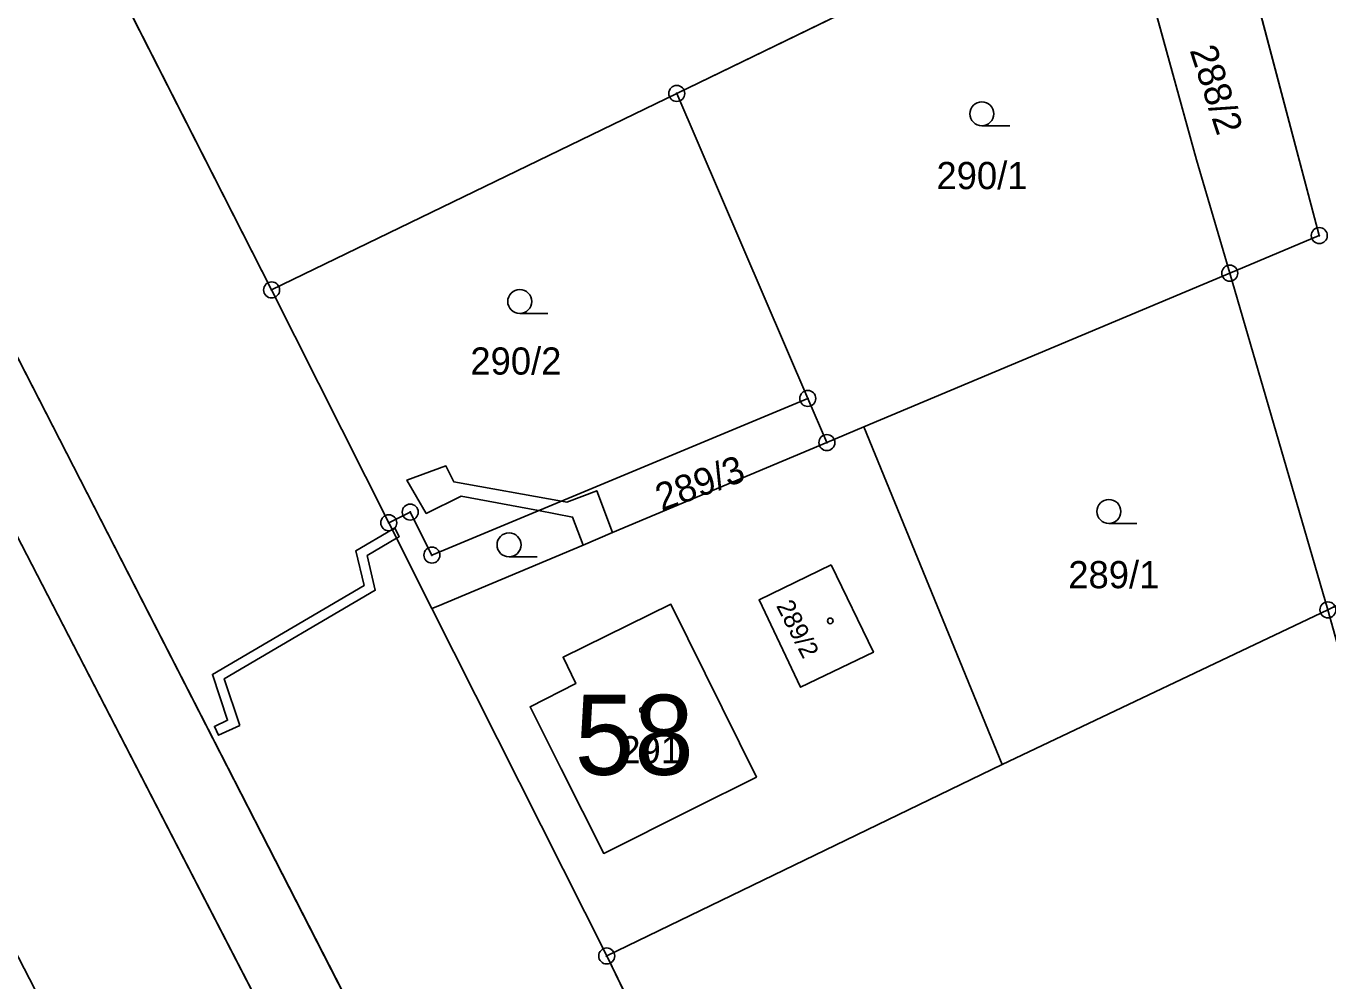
# Model space of a CAD drawing. Extents: x -689422 to -685210, y -987725 to -982160.
# Drawn here: x -686258.7 to -686177.3, y -986739.2 to -986679.5 of the extents above; entities that cross this region are included whole.
import ezdxf

# ---------------------------------------------------------------- set-up
doc = ezdxf.new("R2010")
doc.units = 0
for name, color, linetype in [('KN_Budovy', 7, 'Continuous'), ('KN_Budovy_cisla_domovni', 7, 'Continuous'), ('KN_Hranice_parcel', 7, 'Continuous'), ('KN_Hranice_parcel_vnitrni_kresba', 7, 'Continuous'), ('KN_Parcelni cisla', 7, 'Continuous'), ('KN_Polygon parcely', 7, 'Continuous'), ('KN_POZEMKY_OSTATNI PLOCHA', 7, 'Continuous'), ('KN_POZEMKY_TTP', 7, 'Continuous'), ('KN_POZEMKY_ZAHRADA', 7, 'Continuous'), ('KN_POZEMKY_ZASTAVENA PLOCHA', 7, 'Continuous'), ('KN_VYUZITI_16_ostatni plocha_silnice', 7, 'Continuous'), ('KN_Věcná břemena k části', 7, 'Continuous'), ('KN_Značky bodu BP', 7, 'Continuous'), ('KN_Značky budov', 7, 'Continuous'), ('KN_Značky kultur', 7, 'Continuous')]:
    doc.layers.add(name, color=color, linetype=linetype)

msp = doc.modelspace()

# ---------------------------------------------------------------- linework, layer by layer
at = {"layer": 'KN_Budovy'}
for points in [[(-686269.96, -986716.79), (-686257.1, -986741.65), (-686280.24, -986753.69), (-686274.73, -986764.37), (-686240.92, -986746.8), (-686259.26, -986711.28)], [(-686208.34, -986713.16), (-686212.86, -986715.35), (-686210.26, -986720.81), (-686205.71, -986718.62)], [(-686225.1, -986718.93), (-686224.31, -986720.58), (-686227.17, -986722.02), (-686225.22, -986725.91), (-686222.56, -986731.19), (-686217.04, -986728.43), (-686213.02, -986726.42), (-686218.37, -986715.62)]]:
    msp.add_lwpolyline(points, close=True, dxfattribs=at)
at = {"layer": 'KN_Hranice_parcel'}
for p, q in [((-686243.32, -986695.98), (-686258.08, -986666.98)), ((-686190.35, -986670.28), (-686218, -986683.7)), ((-686273.39, -986672.53), (-686225.85, -986765.23)), ((-686243.32, -986695.98), (-686218, -986683.7)), ((-686218, -986683.7), (-686209.81, -986702.76)), ((-686177.3, -986715.97), (-686183.44, -986694.93)), ((-686236, -986710.53), (-686243.32, -986695.98)), ((-686149.3, -986702.26), (-686177.3, -986715.97)), ((-686209.81, -986702.76), (-686208.62, -986705.52)), ((-686233.3, -986715.89), (-686236, -986710.53)), ((-686222.38, -986737.6), (-686233.3, -986715.89)), ((-686165.68, -986757.74), (-686177.3, -986715.97)), ((-686211.49, -986760), (-686222.38, -986737.6))]:
    msp.add_line(p, q, dxfattribs=at)
for points in [[(-686183.44, -986694.93), (-686177.84, -986692.58), (-686184.43, -986667.69)], [(-686190.35, -986670.28), (-686185.51, -986687.85), (-686183.44, -986694.93)], [(-686208.62, -986705.52), (-686206.3, -986704.54), (-686183.44, -986694.93)], [(-686209.81, -986702.76), (-686233.3, -986712.55), (-686234.66, -986709.86), (-686236, -986710.53)], [(-686208.62, -986705.52), (-686222.01, -986711.14), (-686223.85, -986711.92), (-686232.93, -986715.73), (-686233.3, -986715.89)], [(-686240.92, -986746.8), (-686274.73, -986764.37), (-686280.24, -986753.69), (-686257.1, -986741.65), (-686269.96, -986716.79), (-686259.26, -986711.28), (-686240.92, -986746.8)], [(-686208.34, -986713.16), (-686205.71, -986718.62), (-686210.26, -986720.81), (-686212.86, -986715.35), (-686208.34, -986713.16)], [(-686224.31, -986720.58), (-686227.17, -986722.02), (-686225.22, -986725.91), (-686222.56, -986731.19), (-686217.04, -986728.43), (-686213.02, -986726.42), (-686218.37, -986715.62), (-686225.1, -986718.93), (-686224.31, -986720.58)], [(-686177.3, -986715.97), (-686197.66, -986725.63), (-686222.38, -986737.6)]]:
    msp.add_lwpolyline(points, dxfattribs=at)
at = {"layer": 'KN_Hranice_parcel_vnitrni_kresba'}
msp.add_line((-686206.3, -986704.54), (-686197.66, -986725.63), dxfattribs=at)
at = {"layer": 'KN_Polygon parcely'}
for points in [[(-686254.49, -986614.18), (-686240.95, -986649.25), (-686258.08, -986666.98), (-686243.32, -986695.98), (-686218, -986683.7), (-686190.35, -986670.28), (-686184.43, -986667.69), (-686213.13, -986559.16), (-686230.95, -986542.68), (-686248.87, -986597.1), (-686248.98, -986597.43)], [(-686158.28, -986655.04), (-686160.98, -986656.35), (-686180.69, -986665.87), (-686184.43, -986667.69), (-686177.84, -986692.58), (-686183.44, -986694.93), (-686177.3, -986715.97), (-686149.3, -986702.26)], [(-686190.35, -986670.28), (-686185.51, -986687.85), (-686183.44, -986694.93), (-686177.84, -986692.58), (-686184.43, -986667.69)], [(-686209.81, -986702.76), (-686208.62, -986705.52), (-686206.3, -986704.54), (-686183.44, -986694.93), (-686185.51, -986687.85), (-686190.35, -986670.28), (-686218, -986683.7)], [(-686225.85, -986765.23), (-686273.39, -986672.53), (-686298.36, -986758.45), (-686311.89, -986798.09), (-686313.98, -986803.35), (-686306.71, -986809.28), (-686305.13, -986808.42), (-686248.65, -986777.52)], [(-686236, -986710.53), (-686234.66, -986709.86), (-686233.3, -986712.55), (-686209.81, -986702.76), (-686218, -986683.7), (-686243.32, -986695.98)], [(-686177.3, -986715.97), (-686183.44, -986694.93), (-686206.3, -986704.54), (-686208.62, -986705.52), (-686222.01, -986711.14), (-686223.85, -986711.92), (-686232.93, -986715.73), (-686233.3, -986715.89), (-686222.38, -986737.6), (-686197.66, -986725.63)], [(-686138.27, -986745.53), (-686149.3, -986702.26), (-686177.3, -986715.97), (-686165.68, -986757.74)], [(-686208.62, -986705.52), (-686209.81, -986702.76), (-686233.3, -986712.55), (-686234.66, -986709.86), (-686236, -986710.53), (-686233.3, -986715.89), (-686232.93, -986715.73), (-686223.85, -986711.92), (-686222.01, -986711.14)], [(-686240.92, -986746.8), (-686274.73, -986764.37), (-686280.24, -986753.69), (-686257.1, -986741.65), (-686269.96, -986716.79), (-686259.26, -986711.28)], [(-686240.92, -986746.8), (-686259.26, -986711.28), (-686269.96, -986716.79), (-686257.1, -986741.65), (-686280.24, -986753.69), (-686274.73, -986764.37)], [(-686208.34, -986713.16), (-686205.71, -986718.62), (-686210.26, -986720.81), (-686212.86, -986715.35)], [(-686208.34, -986713.16), (-686212.86, -986715.35), (-686210.26, -986720.81), (-686205.71, -986718.62)], [(-686224.31, -986720.58), (-686227.17, -986722.02), (-686225.22, -986725.91), (-686222.56, -986731.19), (-686217.04, -986728.43), (-686213.02, -986726.42), (-686218.37, -986715.62), (-686225.1, -986718.93)], [(-686224.31, -986720.58), (-686225.1, -986718.93), (-686218.37, -986715.62), (-686213.02, -986726.42), (-686217.04, -986728.43), (-686222.56, -986731.19), (-686225.22, -986725.91), (-686227.17, -986722.02)], [(-686192.46, -986763.92), (-686205.78, -986770.98), (-686203.14, -986776.07), (-686165.68, -986757.74), (-686177.3, -986715.97), (-686197.66, -986725.63), (-686222.38, -986737.6), (-686211.49, -986760), (-686209.08, -986758.63), (-686201.87, -986755.12), (-686198.03, -986753.21)]]:
    msp.add_lwpolyline(points, close=True, dxfattribs=at)
for points in [[(-686233.3, -986715.89), (-686236, -986710.53), (-686243.32, -986695.98), (-686258.08, -986666.98)], [(-686273.39, -986672.53), (-686225.85, -986765.23), (-686212.82, -986790.36), (-686200.72, -986814.32), (-686187.72, -986838.63), (-686180.55, -986852.84), (-686145.83, -986921.68), (-686144.48, -986924.34), (-686138.5, -986934.44), (-686138.06, -986934.78), (-686135.61, -986934.59), (-686135.15, -986935.54), (-686134.92, -986936), (-686135.8, -986937.07), (-686133.77, -986942.08), (-686123.87, -986963.11), (-686117.98, -986979.94), (-686115.5, -986986.88), (-686115.2, -986987.3), (-686107.22, -987009.14)], [(-686130.58, -986921.33), (-686139.49, -986903.53), (-686142.66, -986897.18), (-686150.61, -986881.24), (-686161.79, -986859.07), (-686165.55, -986851.39), (-686173.2, -986835.76), (-686174.9, -986831.9), (-686179.04, -986823.83), (-686189.17, -986803.75), (-686203.14, -986776.07), (-686205.78, -986770.98), (-686211.49, -986760), (-686222.38, -986737.6), (-686233.3, -986715.89)]]:
    msp.add_lwpolyline(points, dxfattribs=at)
at = {"layer": 'KN_POZEMKY_OSTATNI PLOCHA'}
for p, q in [((-686258.08, -986666.98), (-686243.32, -986695.98)), ((-686225.85, -986765.23), (-686273.39, -986672.53)), ((-686243.32, -986695.98), (-686236, -986710.53)), ((-686236, -986710.53), (-686233.3, -986715.89)), ((-686233.3, -986715.89), (-686222.38, -986737.6)), ((-686222.38, -986737.6), (-686211.49, -986760))]:
    msp.add_line(p, q, dxfattribs=at)
at = {"layer": 'KN_POZEMKY_TTP'}
for p, q in [((-686243.32, -986695.98), (-686258.08, -986666.98)), ((-686184.43, -986667.69), (-686177.84, -986692.58)), ((-686177.84, -986692.58), (-686184.43, -986667.69)), ((-686190.35, -986670.28), (-686218, -986683.7)), ((-686185.51, -986687.85), (-686190.35, -986670.28)), ((-686273.39, -986672.53), (-686225.85, -986765.23)), ((-686218, -986683.7), (-686243.32, -986695.98)), ((-686183.44, -986694.93), (-686185.51, -986687.85)), ((-686177.84, -986692.58), (-686183.44, -986694.93)), ((-686183.44, -986694.93), (-686177.84, -986692.58)), ((-686177.3, -986715.97), (-686183.44, -986694.93)), ((-686149.3, -986702.26), (-686177.3, -986715.97)), ((-686240.92, -986746.8), (-686259.26, -986711.28)), ((-686269.96, -986716.79), (-686257.1, -986741.65))]:
    msp.add_line(p, q, dxfattribs=at)
at = {"layer": 'KN_POZEMKY_ZAHRADA'}
for p, q in [((-686218, -986683.7), (-686190.35, -986670.28)), ((-686190.35, -986670.28), (-686185.51, -986687.85)), ((-686243.32, -986695.98), (-686218, -986683.7)), ((-686218, -986683.7), (-686209.81, -986702.76)), ((-686209.81, -986702.76), (-686218, -986683.7)), ((-686185.51, -986687.85), (-686183.44, -986694.93)), ((-686206.3, -986704.54), (-686183.44, -986694.93)), ((-686183.44, -986694.93), (-686206.3, -986704.54)), ((-686183.44, -986694.93), (-686177.3, -986715.97)), ((-686236, -986710.53), (-686243.32, -986695.98)), ((-686177.3, -986715.97), (-686149.3, -986702.26)), ((-686209.81, -986702.76), (-686233.3, -986712.55)), ((-686233.3, -986712.55), (-686209.81, -986702.76)), ((-686208.62, -986705.52), (-686209.81, -986702.76)), ((-686209.81, -986702.76), (-686208.62, -986705.52)), ((-686208.62, -986705.52), (-686206.3, -986704.54)), ((-686206.3, -986704.54), (-686208.62, -986705.52)), ((-686222.01, -986711.14), (-686208.62, -986705.52)), ((-686208.62, -986705.52), (-686222.01, -986711.14)), ((-686234.66, -986709.86), (-686236, -986710.53)), ((-686236, -986710.53), (-686234.66, -986709.86)), ((-686233.3, -986712.55), (-686234.66, -986709.86)), ((-686234.66, -986709.86), (-686233.3, -986712.55)), ((-686233.3, -986715.89), (-686236, -986710.53)), ((-686223.85, -986711.92), (-686222.01, -986711.14)), ((-686222.01, -986711.14), (-686223.85, -986711.92)), ((-686232.93, -986715.73), (-686223.85, -986711.92)), ((-686223.85, -986711.92), (-686232.93, -986715.73)), ((-686208.34, -986713.16), (-686212.86, -986715.35)), ((-686205.71, -986718.62), (-686208.34, -986713.16)), ((-686212.86, -986715.35), (-686210.26, -986720.81)), ((-686233.3, -986715.89), (-686232.93, -986715.73)), ((-686232.93, -986715.73), (-686233.3, -986715.89)), ((-686222.38, -986737.6), (-686233.3, -986715.89)), ((-686218.37, -986715.62), (-686225.1, -986718.93)), ((-686213.02, -986726.42), (-686218.37, -986715.62)), ((-686177.3, -986715.97), (-686197.66, -986725.63)), ((-686197.66, -986725.63), (-686177.3, -986715.97)), ((-686177.3, -986715.97), (-686165.68, -986757.74)), ((-686165.68, -986757.74), (-686177.3, -986715.97)), ((-686210.26, -986720.81), (-686205.71, -986718.62)), ((-686225.1, -986718.93), (-686224.31, -986720.58)), ((-686224.31, -986720.58), (-686227.17, -986722.02)), ((-686227.17, -986722.02), (-686225.22, -986725.91)), ((-686225.22, -986725.91), (-686222.56, -986731.19)), ((-686197.66, -986725.63), (-686222.38, -986737.6)), ((-686222.38, -986737.6), (-686197.66, -986725.63)), ((-686217.04, -986728.43), (-686213.02, -986726.42)), ((-686222.56, -986731.19), (-686217.04, -986728.43)), ((-686211.49, -986760), (-686222.38, -986737.6))]:
    msp.add_line(p, q, dxfattribs=at)
at = {"layer": 'KN_POZEMKY_ZASTAVENA PLOCHA'}
for p, q in [((-686259.26, -986711.28), (-686240.92, -986746.8)), ((-686212.86, -986715.35), (-686208.34, -986713.16)), ((-686208.34, -986713.16), (-686205.71, -986718.62)), ((-686210.26, -986720.81), (-686212.86, -986715.35)), ((-686225.1, -986718.93), (-686218.37, -986715.62)), ((-686218.37, -986715.62), (-686213.02, -986726.42)), ((-686257.1, -986741.65), (-686269.96, -986716.79)), ((-686205.71, -986718.62), (-686210.26, -986720.81)), ((-686224.31, -986720.58), (-686225.1, -986718.93)), ((-686227.17, -986722.02), (-686224.31, -986720.58)), ((-686225.22, -986725.91), (-686227.17, -986722.02)), ((-686222.56, -986731.19), (-686225.22, -986725.91)), ((-686213.02, -986726.42), (-686217.04, -986728.43)), ((-686217.04, -986728.43), (-686222.56, -986731.19))]:
    msp.add_line(p, q, dxfattribs=at)
at = {"layer": 'KN_VYUZITI_16_ostatni plocha_silnice'}
for p, q in [((-686258.08, -986666.98), (-686243.32, -986695.98)), ((-686225.85, -986765.23), (-686273.39, -986672.53)), ((-686243.32, -986695.98), (-686236, -986710.53)), ((-686236, -986710.53), (-686233.3, -986715.89)), ((-686233.3, -986715.89), (-686222.38, -986737.6)), ((-686222.38, -986737.6), (-686211.49, -986760))]:
    msp.add_line(p, q, dxfattribs=at)
at = {"layer": 'KN_Věcná břemena k části'}
for points in [[(-686223.85, -986711.92), (-686222.01, -986711.14), (-686223, -986708.53), (-686224.87, -986709.24), (-686225.21, -986709.18), (-686231.93, -986707.98), (-686232.43, -986706.98), (-686234.86, -986707.86), (-686233.66, -986709.94), (-686231.48, -986708.87), (-686226.64, -986709.77), (-686224.51, -986710.17)], [(-686245.31, -986723.19), (-686246.28, -986720.28), (-686236.84, -986714.74), (-686237.35, -986712.58), (-686235.52, -986711.49), (-686235.79, -986710.95), (-686238.05, -986712.28), (-686237.54, -986714.44), (-686247.02, -986720), (-686246.07, -986722.87), (-686246.9, -986723.25), (-686246.64, -986723.81)], [(-686235.79, -986710.95), (-686235.52, -986711.49), (-686235.35, -986711.4), (-686235.63, -986710.85)]]:
    msp.add_lwpolyline(points, close=True, dxfattribs=at)
at = {"layer": 'KN_Značky bodu BP'}
for centre, radius in [((-686218, -986683.7), 0.5), ((-686218, -986683.7), 0.0303), ((-686177.84, -986692.58), 0.5), ((-686177.84, -986692.58), 0.0303), ((-686183.44, -986694.93), 0.5), ((-686183.44, -986694.93), 0.0303), ((-686243.32, -986695.98), 0.5), ((-686243.32, -986695.98), 0.0303), ((-686209.81, -986702.76), 0.5), ((-686209.81, -986702.76), 0.0303), ((-686208.62, -986705.52), 0.5), ((-686208.62, -986705.52), 0.0303), ((-686234.66, -986709.86), 0.5), ((-686236, -986710.53), 0.5), ((-686236, -986710.53), 0.0303), ((-686234.66, -986709.86), 0.0303), ((-686233.3, -986712.55), 0.5), ((-686233.3, -986712.55), 0.0303), ((-686177.3, -986715.97), 0.5), ((-686177.3, -986715.97), 0.0303), ((-686222.38, -986737.6), 0.5), ((-686222.38, -986737.6), 0.0303)]:
    msp.add_circle(centre, radius, dxfattribs=at)
at = {"layer": 'KN_Značky budov'}
for centre in [(-686208.407, -986716.659), (-686220.137, -986722.239)]:
    msp.add_circle(centre, 0.175, dxfattribs=at)
at = {"layer": 'KN_Značky kultur'}
for p, q in [((-686198.933, -986685.72), (-686197.183, -986685.72)), ((-686227.813, -986697.45), (-686226.063, -986697.45)), ((-686190.993, -986710.57), (-686189.243, -986710.57)), ((-686228.483, -986712.66), (-686226.733, -986712.66))]:
    msp.add_line(p, q, dxfattribs=at)
for centre in [(-686198.933, -986684.97), (-686227.813, -986696.7), (-686190.993, -986709.82), (-686228.483, -986711.91)]:
    msp.add_circle(centre, 0.75, dxfattribs=at)

# ---------------------------------------------------------------- texts
at = {"layer": 'KN_Budovy_cisla_domovni'}
msp.add_text('58', height=5, dxfattribs=at).set_placement((-686224.378, -986726.279))
at = {"layer": 'KN_Parcelni cisla'}
for s, height, rotation, p in [('288/2', 1.7, 288, (-686185.957, -986680.995)), ('289/3', 1.7, 20, (-686218.948, -986709.806)), ('289/2', 1.139, 297, (-686211.81, -986715.709))]:
    msp.add_text(s, height=height, rotation=rotation, dxfattribs=at).set_placement(p)
for s, p in [('290/1', (-686201.768, -986689.68)), ('290/2', (-686230.898, -986701.27)), ('289/1', (-686193.528, -986714.62)), ('291', (-686221.53, -986725.56))]:
    msp.add_text(s, height=1.7, dxfattribs=at).set_placement(p)

doc.saveas('drawing.dxf')
